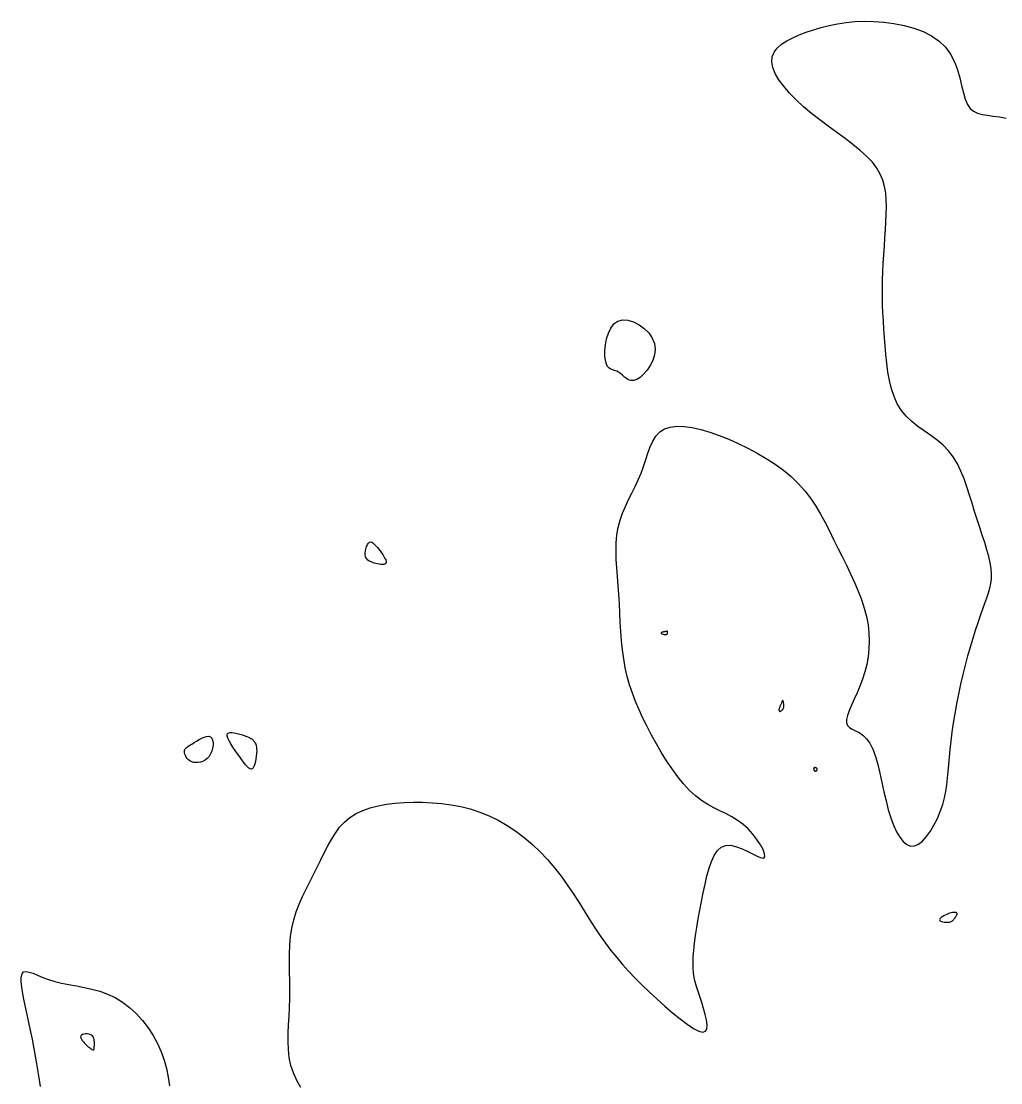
# Model space of a CAD drawing. Extents: x 3040093 to 3056816, y 408076 to 509144.
# Drawn here: x 3047784 to 3047892.1, y 437029.5 to 437146.6 of the extents above; entities that cross this region are included whole.
import ezdxf

# ---------------------------------------------------------------- set-up
doc = ezdxf.new("R2010")
doc.units = 0
doc.layers.add('V-CHAN-CONT-EL17', color=7, linetype='Continuous')

msp = doc.modelspace()

# ---------------------------------------------------------------- linework, layer by layer
at = {"layer": 'V-CHAN-CONT-EL17'}
for points in [[(3047867.19, 437097.76), (3047868.1, 437097.09), (3047868.96, 437096.37), (3047869.75, 437095.61), (3047870.46, 437094.82), (3047871.1, 437093.98), (3047871.68, 437093.12), (3047872.22, 437092.23), (3047872.71, 437091.31), (3047873.19, 437090.38), (3047873.65, 437089.44), (3047874.12, 437088.49), (3047874.59, 437087.54), (3047875.06, 437086.59), (3047875.52, 437085.64), (3047875.96, 437084.69), (3047876.36, 437083.74), (3047876.73, 437082.8), (3047877.04, 437081.86), (3047877.28, 437080.94), (3047877.45, 437080.02), (3047877.55, 437079.12), (3047877.58, 437078.22), (3047877.55, 437077.35), (3047877.45, 437076.48), (3047877.3, 437075.64), (3047877.1, 437074.82), (3047876.85, 437074.02), (3047876.56, 437073.24), (3047876.24, 437072.49), (3047875.92, 437071.79), (3047875.62, 437071.13), (3047875.37, 437070.53), (3047875.17, 437070.01), (3047875.06, 437069.55), (3047875.06, 437069.19), (3047875.18, 437068.91), (3047875.4, 437068.69), (3047875.7, 437068.51), (3047876.06, 437068.32), (3047876.46, 437068.11), (3047876.88, 437067.82), (3047877.28, 437067.44), (3047877.66, 437066.93), (3047877.99, 437066.28), (3047878.28, 437065.49), (3047878.53, 437064.59), (3047878.77, 437063.63), (3047878.99, 437062.62), (3047879.21, 437061.59), (3047879.44, 437060.58), (3047879.69, 437059.6), (3047879.97, 437058.7), (3047880.27, 437057.88), (3047880.6, 437057.16), (3047880.96, 437056.56), (3047881.34, 437056.09), (3047881.73, 437055.76), (3047882.15, 437055.59), (3047882.58, 437055.6), (3047883.02, 437055.79), (3047883.46, 437056.14), (3047883.91, 437056.63), (3047884.33, 437057.23), (3047884.73, 437057.91), (3047885.1, 437058.64), (3047885.42, 437059.4), (3047885.69, 437060.16), (3047885.89, 437060.9), (3047886.05, 437061.62), (3047886.16, 437062.34), (3047886.24, 437063.07), (3047886.31, 437063.81), (3047886.37, 437064.58), (3047886.43, 437065.39), (3047886.51, 437066.26), (3047886.61, 437067.18), (3047886.74, 437068.16), (3047886.89, 437069.17), (3047887.06, 437070.22), (3047887.26, 437071.29), (3047887.47, 437072.37), (3047887.7, 437073.46), (3047887.95, 437074.52), (3047888.21, 437075.57), (3047888.48, 437076.6), (3047888.76, 437077.58), (3047889.04, 437078.53), (3047889.32, 437079.43), (3047889.59, 437080.27), (3047889.86, 437081.05), (3047890.11, 437081.77), (3047890.35, 437082.42), (3047890.56, 437083), (3047890.75, 437083.55), (3047890.9, 437084.07), (3047891.01, 437084.58), (3047891.08, 437085.1), (3047891.09, 437085.65), (3047891.04, 437086.23), (3047890.94, 437086.87), (3047890.78, 437087.57), (3047890.57, 437088.3), (3047890.33, 437089.09), (3047890.06, 437089.9), (3047889.78, 437090.75), (3047889.49, 437091.63), (3047889.21, 437092.52), (3047888.93, 437093.43), (3047888.65, 437094.34), (3047888.36, 437095.25), (3047888.05, 437096.13), (3047887.7, 437096.98), (3047887.31, 437097.79), (3047886.86, 437098.54), (3047886.33, 437099.23), (3047885.73, 437099.84), (3047885.07, 437100.4), (3047884.38, 437100.92), (3047883.66, 437101.42), (3047882.96, 437101.92), (3047882.29, 437102.46), (3047881.67, 437103.03), (3047881.13, 437103.68), (3047880.68, 437104.41), (3047880.32, 437105.21), (3047880.04, 437106.07), (3047879.82, 437106.98), (3047879.65, 437107.92), (3047879.53, 437108.88), (3047879.43, 437109.85), (3047879.35, 437110.81), (3047879.27, 437111.74), (3047879.21, 437112.66), (3047879.15, 437113.57), (3047879.1, 437114.46), (3047879.06, 437115.35), (3047879.04, 437116.25), (3047879.04, 437117.15), (3047879.05, 437118.07), (3047879.08, 437118.99), (3047879.13, 437119.93), (3047879.19, 437120.87), (3047879.25, 437121.81), (3047879.31, 437122.73), (3047879.37, 437123.64), (3047879.42, 437124.51), (3047879.46, 437125.36), (3047879.48, 437126.17), (3047879.46, 437126.94), (3047879.4, 437127.68), (3047879.28, 437128.4), (3047879.08, 437129.09), (3047878.8, 437129.76), (3047878.42, 437130.43), (3047877.93, 437131.08), (3047877.31, 437131.73), (3047876.59, 437132.38), (3047875.78, 437133.04), (3047874.91, 437133.7), (3047873.99, 437134.37), (3047873.06, 437135.05), (3047872.12, 437135.75), (3047871.21, 437136.47), (3047870.34, 437137.2), (3047869.53, 437137.96), (3047868.79, 437138.71), (3047868.15, 437139.46), (3047867.61, 437140.18), (3047867.2, 437140.89), (3047866.93, 437141.55), (3047866.82, 437142.16), (3047866.88, 437142.72), (3047867.09, 437143.23), (3047867.43, 437143.69), (3047867.9, 437144.11), (3047868.47, 437144.48), (3047869.13, 437144.83), (3047869.85, 437145.14), (3047870.63, 437145.44), (3047871.44, 437145.71), (3047872.28, 437145.96), (3047873.15, 437146.18), (3047874.07, 437146.36), (3047875.02, 437146.51), (3047876, 437146.6), (3047877.03, 437146.65), (3047878.09, 437146.63), (3047879.19, 437146.55), (3047880.31, 437146.41), (3047881.42, 437146.19), (3047882.5, 437145.89), (3047883.52, 437145.5), (3047884.46, 437145.03), (3047885.29, 437144.46), (3047886, 437143.79), (3047886.55, 437143.02), (3047886.98, 437142.18), (3047887.31, 437141.29), (3047887.57, 437140.41), (3047887.78, 437139.54), (3047887.98, 437138.74), (3047888.18, 437138.03), (3047888.43, 437137.45), (3047888.74, 437137.01), (3047889.11, 437136.7), (3047889.55, 437136.49), (3047890.06, 437136.35), (3047890.63, 437136.26), (3047891.26, 437136.18), (3047891.95, 437136.08), (3047892.71, 437135.94)], [(3047814.84, 437028.93), (3047814.39, 437029.72), (3047814.02, 437030.54), (3047813.74, 437031.38), (3047813.56, 437032.24), (3047813.46, 437033.12), (3047813.42, 437034.01), (3047813.43, 437034.93), (3047813.47, 437035.85), (3047813.53, 437036.8), (3047813.59, 437037.76), (3047813.63, 437038.73), (3047813.63, 437039.71), (3047813.62, 437040.7), (3047813.59, 437041.7), (3047813.58, 437042.69), (3047813.58, 437043.67), (3047813.61, 437044.64), (3047813.7, 437045.59), (3047813.84, 437046.52), (3047814.05, 437047.43), (3047814.33, 437048.31), (3047814.65, 437049.17), (3047815.02, 437050.01), (3047815.41, 437050.83), (3047815.82, 437051.64), (3047816.23, 437052.45), (3047816.64, 437053.25), (3047817.03, 437054.05), (3047817.41, 437054.83), (3047817.8, 437055.6), (3047818.21, 437056.33), (3047818.65, 437057.02), (3047819.12, 437057.66), (3047819.66, 437058.24), (3047820.26, 437058.74), (3047820.94, 437059.17), (3047821.69, 437059.53), (3047822.5, 437059.82), (3047823.37, 437060.04), (3047824.29, 437060.2), (3047825.24, 437060.32), (3047826.23, 437060.39), (3047827.25, 437060.42), (3047828.28, 437060.42), (3047829.33, 437060.37), (3047830.38, 437060.28), (3047831.44, 437060.14), (3047832.49, 437059.94), (3047833.54, 437059.68), (3047834.58, 437059.34), (3047835.61, 437058.93), (3047836.62, 437058.44), (3047837.6, 437057.87), (3047838.56, 437057.23), (3047839.49, 437056.53), (3047840.39, 437055.77), (3047841.25, 437054.96), (3047842.07, 437054.1), (3047842.84, 437053.2), (3047843.56, 437052.27), (3047844.25, 437051.32), (3047844.9, 437050.36), (3047845.52, 437049.39), (3047846.12, 437048.43), (3047846.71, 437047.49), (3047847.29, 437046.57), (3047847.88, 437045.69), (3047848.47, 437044.85), (3047849.07, 437044.04), (3047849.7, 437043.27), (3047850.35, 437042.51), (3047851.02, 437041.77), (3047851.74, 437041.02), (3047852.49, 437040.27), (3047853.29, 437039.5), (3047854.14, 437038.71), (3047855.01, 437037.93), (3047855.88, 437037.18), (3047856.72, 437036.5), (3047857.5, 437035.91), (3047858.19, 437035.45), (3047858.78, 437035.15), (3047859.23, 437035.04), (3047859.52, 437035.14), (3047859.66, 437035.42), (3047859.69, 437035.85), (3047859.62, 437036.39), (3047859.48, 437037.01), (3047859.3, 437037.67), (3047859.09, 437038.33), (3047858.88, 437038.97), (3047858.69, 437039.55), (3047858.52, 437040.08), (3047858.38, 437040.59), (3047858.27, 437041.09), (3047858.19, 437041.59), (3047858.15, 437042.12), (3047858.13, 437042.7), (3047858.15, 437043.35), (3047858.21, 437044.07), (3047858.29, 437044.86), (3047858.41, 437045.72), (3047858.55, 437046.61), (3047858.71, 437047.55), (3047858.88, 437048.5), (3047859.07, 437049.47), (3047859.26, 437050.43), (3047859.46, 437051.38), (3047859.67, 437052.29), (3047859.9, 437053.14), (3047860.16, 437053.9), (3047860.47, 437054.56), (3047860.83, 437055.09), (3047861.25, 437055.46), (3047861.74, 437055.66), (3047862.31, 437055.67), (3047862.93, 437055.52), (3047863.57, 437055.28), (3047864.19, 437054.98), (3047864.78, 437054.68), (3047865.29, 437054.42), (3047865.69, 437054.27), (3047865.96, 437054.25), (3047866.07, 437054.42), (3047866.03, 437054.74), (3047865.86, 437055.19), (3047865.57, 437055.72), (3047865.19, 437056.31), (3047864.72, 437056.91), (3047864.2, 437057.49), (3047863.62, 437058.01), (3047863.02, 437058.46), (3047862.4, 437058.83), (3047861.76, 437059.17), (3047861.1, 437059.48), (3047860.43, 437059.82), (3047859.76, 437060.18), (3047859.08, 437060.6), (3047858.41, 437061.12), (3047857.74, 437061.73), (3047857.09, 437062.45), (3047856.45, 437063.24), (3047855.82, 437064.1), (3047855.21, 437065), (3047854.63, 437065.94), (3047854.08, 437066.89), (3047853.55, 437067.84), (3047853.05, 437068.78), (3047852.59, 437069.7), (3047852.17, 437070.62), (3047851.78, 437071.53), (3047851.44, 437072.45), (3047851.13, 437073.38), (3047850.87, 437074.31), (3047850.65, 437075.27), (3047850.48, 437076.24), (3047850.35, 437077.24), (3047850.25, 437078.25), (3047850.17, 437079.27), (3047850.1, 437080.29), (3047850.05, 437081.31), (3047850, 437082.33), (3047849.93, 437083.35), (3047849.86, 437084.34), (3047849.78, 437085.33), (3047849.71, 437086.29), (3047849.66, 437087.24), (3047849.64, 437088.16), (3047849.66, 437089.06), (3047849.73, 437089.93), (3047849.87, 437090.76), (3047850.08, 437091.56), (3047850.35, 437092.34), (3047850.66, 437093.09), (3047851.01, 437093.83), (3047851.37, 437094.56), (3047851.73, 437095.28), (3047852.08, 437096.01), (3047852.39, 437096.75), (3047852.66, 437097.5), (3047852.91, 437098.25), (3047853.15, 437098.98), (3047853.41, 437099.67), (3047853.7, 437100.29), (3047854.04, 437100.84), (3047854.46, 437101.3), (3047854.98, 437101.64), (3047855.6, 437101.85), (3047856.33, 437101.93), (3047857.15, 437101.91), (3047858.04, 437101.78), (3047858.99, 437101.56), (3047859.99, 437101.27), (3047861.02, 437100.91), (3047862.07, 437100.49), (3047863.13, 437100.03), (3047864.18, 437099.53), (3047865.21, 437098.98), (3047866.22, 437098.39), (3047867.19, 437097.76)], [(3047786.1, 437029.05), (3047785.95, 437029.99), (3047785.8, 437030.89), (3047785.66, 437031.76), (3047785.51, 437032.61), (3047785.36, 437033.44), (3047785.21, 437034.26), (3047785.04, 437035.09), (3047784.86, 437035.94), (3047784.67, 437036.8), (3047784.48, 437037.67), (3047784.3, 437038.5), (3047784.15, 437039.29), (3047784.03, 437040.01), (3047783.97, 437040.63), (3047783.97, 437041.13), (3047784.06, 437041.49), (3047784.23, 437041.69), (3047784.5, 437041.74), (3047784.85, 437041.68), (3047785.28, 437041.54), (3047785.78, 437041.33), (3047786.35, 437041.09), (3047786.99, 437040.85), (3047787.68, 437040.62), (3047788.43, 437040.44), (3047789.23, 437040.29), (3047790.05, 437040.14), (3047790.9, 437039.98), (3047791.77, 437039.8), (3047792.63, 437039.56), (3047793.49, 437039.25), (3047794.33, 437038.86), (3047795.14, 437038.36), (3047795.92, 437037.77), (3047796.66, 437037.09), (3047797.34, 437036.34), (3047797.97, 437035.53), (3047798.53, 437034.68), (3047799.02, 437033.79), (3047799.43, 437032.88), (3047799.75, 437031.96), (3047800, 437031.02), (3047800.19, 437030.08), (3047800.33, 437029.13)]]:
    msp.add_lwpolyline(points, dxfattribs=at)
for points in [[(3047850.37, 437113.68), (3047850.95, 437113.64), (3047851.57, 437113.45), (3047852.18, 437113.14), (3047852.75, 437112.73), (3047853.24, 437112.23), (3047853.63, 437111.67), (3047853.87, 437111.06), (3047853.95, 437110.44), (3047853.88, 437109.81), (3047853.69, 437109.2), (3047853.41, 437108.63), (3047853.07, 437108.11), (3047852.68, 437107.67), (3047852.29, 437107.32), (3047851.92, 437107.08), (3047851.58, 437106.97), (3047851.28, 437106.97), (3047851.02, 437107.05), (3047850.77, 437107.19), (3047850.55, 437107.37), (3047850.34, 437107.57), (3047850.13, 437107.75), (3047849.92, 437107.91), (3047849.7, 437108.01), (3047849.47, 437108.09), (3047849.25, 437108.15), (3047849.05, 437108.23), (3047848.86, 437108.35), (3047848.69, 437108.53), (3047848.56, 437108.8), (3047848.46, 437109.18), (3047848.41, 437109.68), (3047848.41, 437110.28), (3047848.47, 437110.92), (3047848.59, 437111.58), (3047848.78, 437112.22), (3047849.05, 437112.78), (3047849.4, 437113.24), (3047849.84, 437113.55)], [(3047822.01, 437087.45), (3047821.97, 437087.57), (3047821.95, 437087.69), (3047821.94, 437087.82), (3047821.95, 437087.95), (3047821.96, 437088.09), (3047821.99, 437088.23), (3047822.02, 437088.37), (3047822.06, 437088.51), (3047822.1, 437088.65), (3047822.15, 437088.78), (3047822.2, 437088.89), (3047822.27, 437088.99), (3047822.33, 437089.07), (3047822.41, 437089.13), (3047822.49, 437089.16), (3047822.58, 437089.15), (3047822.68, 437089.12), (3047822.79, 437089.06), (3047822.9, 437088.97), (3047823.02, 437088.85), (3047823.15, 437088.71), (3047823.28, 437088.55), (3047823.43, 437088.37), (3047823.58, 437088.18), (3047823.73, 437087.97), (3047823.88, 437087.76), (3047824.01, 437087.55), (3047824.12, 437087.35), (3047824.21, 437087.17), (3047824.25, 437087), (3047824.26, 437086.87), (3047824.21, 437086.78), (3047824.12, 437086.71), (3047824, 437086.68), (3047823.85, 437086.67), (3047823.67, 437086.68), (3047823.49, 437086.7), (3047823.3, 437086.74), (3047823.11, 437086.78), (3047822.93, 437086.83), (3047822.77, 437086.89), (3047822.61, 437086.95), (3047822.47, 437087.01), (3047822.35, 437087.08), (3047822.23, 437087.16), (3047822.14, 437087.25), (3047822.07, 437087.35)], [(3047855.12, 437078.93), (3047855.16, 437078.93), (3047855.2, 437078.94), (3047855.23, 437078.96), (3047855.26, 437078.98), (3047855.28, 437079), (3047855.29, 437079.03), (3047855.3, 437079.06), (3047855.31, 437079.1), (3047855.32, 437079.13), (3047855.32, 437079.16), (3047855.32, 437079.2), (3047855.32, 437079.23), (3047855.32, 437079.26), (3047855.31, 437079.28), (3047855.29, 437079.3), (3047855.28, 437079.31), (3047855.25, 437079.31), (3047855.23, 437079.31), (3047855.19, 437079.3), (3047855.16, 437079.29), (3047855.11, 437079.28), (3047855.06, 437079.27), (3047855, 437079.25), (3047854.94, 437079.24), (3047854.87, 437079.22), (3047854.8, 437079.21), (3047854.73, 437079.19), (3047854.68, 437079.17), (3047854.64, 437079.15), (3047854.61, 437079.12), (3047854.6, 437079.1), (3047854.62, 437079.07), (3047854.66, 437079.05), (3047854.71, 437079.02), (3047854.78, 437078.99), (3047854.85, 437078.97), (3047854.92, 437078.95), (3047855, 437078.94), (3047855.06, 437078.93)], [(3047867.75, 437070.46), (3047867.79, 437070.47), (3047867.83, 437070.48), (3047867.87, 437070.51), (3047867.91, 437070.54), (3047867.95, 437070.58), (3047867.99, 437070.61), (3047868.03, 437070.66), (3047868.06, 437070.7), (3047868.09, 437070.75), (3047868.11, 437070.8), (3047868.13, 437070.86), (3047868.14, 437070.92), (3047868.15, 437070.98), (3047868.15, 437071.05), (3047868.15, 437071.13), (3047868.15, 437071.21), (3047868.14, 437071.3), (3047868.13, 437071.38), (3047868.12, 437071.46), (3047868.1, 437071.54), (3047868.08, 437071.59), (3047868.06, 437071.64), (3047868.04, 437071.66), (3047868.02, 437071.65), (3047867.99, 437071.62), (3047867.96, 437071.58), (3047867.94, 437071.52), (3047867.91, 437071.45), (3047867.88, 437071.38), (3047867.85, 437071.3), (3047867.82, 437071.22), (3047867.79, 437071.15), (3047867.76, 437071.08), (3047867.73, 437071.02), (3047867.71, 437070.95), (3047867.68, 437070.89), (3047867.66, 437070.84), (3047867.64, 437070.78), (3047867.63, 437070.73), (3047867.62, 437070.68), (3047867.62, 437070.63), (3047867.62, 437070.59), (3047867.63, 437070.55), (3047867.64, 437070.51), (3047867.66, 437070.48), (3047867.69, 437070.47), (3047867.71, 437070.46)], [(3047802.59, 437064.99), (3047802.43, 437065.12), (3047802.29, 437065.26), (3047802.18, 437065.42), (3047802.1, 437065.58), (3047802.04, 437065.74), (3047802, 437065.89), (3047801.99, 437066.02), (3047801.99, 437066.14), (3047802.02, 437066.24), (3047802.08, 437066.33), (3047802.16, 437066.42), (3047802.27, 437066.51), (3047802.41, 437066.61), (3047802.59, 437066.72), (3047802.8, 437066.85), (3047803.04, 437067.01), (3047803.31, 437067.18), (3047803.6, 437067.35), (3047803.89, 437067.5), (3047804.17, 437067.62), (3047804.43, 437067.69), (3047804.67, 437067.71), (3047804.86, 437067.65), (3047805, 437067.5), (3047805.09, 437067.29), (3047805.14, 437067.02), (3047805.14, 437066.72), (3047805.09, 437066.39), (3047805, 437066.07), (3047804.87, 437065.76), (3047804.71, 437065.48), (3047804.5, 437065.25), (3047804.28, 437065.08), (3047804.03, 437064.94), (3047803.77, 437064.85), (3047803.51, 437064.81), (3047803.25, 437064.8), (3047803.01, 437064.83), (3047802.79, 437064.9)], [(3047807.85, 437065.78), (3047807.59, 437066.15), (3047807.34, 437066.51), (3047807.11, 437066.86), (3047806.92, 437067.2), (3047806.78, 437067.49), (3047806.71, 437067.74), (3047806.71, 437067.93), (3047806.81, 437068.05), (3047806.98, 437068.11), (3047807.22, 437068.12), (3047807.49, 437068.09), (3047807.79, 437068.02), (3047808.1, 437067.94), (3047808.39, 437067.85), (3047808.66, 437067.76), (3047808.88, 437067.67), (3047809.06, 437067.6), (3047809.21, 437067.53), (3047809.32, 437067.47), (3047809.42, 437067.41), (3047809.49, 437067.34), (3047809.56, 437067.28), (3047809.62, 437067.21), (3047809.68, 437067.13), (3047809.74, 437067.04), (3047809.8, 437066.94), (3047809.85, 437066.82), (3047809.89, 437066.67), (3047809.93, 437066.5), (3047809.95, 437066.3), (3047809.96, 437066.07), (3047809.95, 437065.81), (3047809.92, 437065.52), (3047809.88, 437065.22), (3047809.83, 437064.93), (3047809.76, 437064.66), (3047809.68, 437064.43), (3047809.58, 437064.24), (3047809.47, 437064.12), (3047809.35, 437064.08), (3047809.22, 437064.11), (3047809.08, 437064.2), (3047808.92, 437064.36), (3047808.74, 437064.57), (3047808.54, 437064.82), (3047808.33, 437065.11), (3047808.1, 437065.43)], [(3047871.75, 437064.2), (3047871.71, 437064.22), (3047871.67, 437064.23), (3047871.62, 437064.24), (3047871.58, 437064.25), (3047871.53, 437064.25), (3047871.5, 437064.24), (3047871.47, 437064.22), (3047871.45, 437064.18), (3047871.44, 437064.15), (3047871.45, 437064.1), (3047871.46, 437064.06), (3047871.47, 437064.01), (3047871.49, 437063.97), (3047871.52, 437063.93), (3047871.55, 437063.9), (3047871.58, 437063.88), (3047871.61, 437063.87), (3047871.64, 437063.86), (3047871.67, 437063.86), (3047871.7, 437063.87), (3047871.73, 437063.89), (3047871.76, 437063.91), (3047871.78, 437063.93), (3047871.8, 437063.96), (3047871.82, 437063.98), (3047871.83, 437064.02), (3047871.84, 437064.05), (3047871.84, 437064.08), (3047871.83, 437064.11), (3047871.81, 437064.14), (3047871.79, 437064.17)], [(3047886.96, 437047.54), (3047886.99, 437047.58), (3047887.02, 437047.61), (3047887.04, 437047.65), (3047887.06, 437047.68), (3047887.09, 437047.72), (3047887.12, 437047.76), (3047887.15, 437047.81), (3047887.18, 437047.86), (3047887.21, 437047.91), (3047887.24, 437047.97), (3047887.27, 437048.03), (3047887.28, 437048.08), (3047887.29, 437048.13), (3047887.27, 437048.18), (3047887.24, 437048.22), (3047887.18, 437048.24), (3047887.1, 437048.26), (3047887.01, 437048.27), (3047886.89, 437048.26), (3047886.76, 437048.24), (3047886.62, 437048.21), (3047886.46, 437048.17), (3047886.3, 437048.11), (3047886.13, 437048.05), (3047885.96, 437047.97), (3047885.8, 437047.88), (3047885.65, 437047.79), (3047885.52, 437047.7), (3047885.42, 437047.6), (3047885.36, 437047.52), (3047885.35, 437047.43), (3047885.38, 437047.36), (3047885.45, 437047.3), (3047885.56, 437047.25), (3047885.7, 437047.22), (3047885.85, 437047.19), (3047886, 437047.17), (3047886.16, 437047.17), (3047886.3, 437047.17), (3047886.43, 437047.2), (3047886.54, 437047.23), (3047886.63, 437047.26), (3047886.71, 437047.31), (3047886.78, 437047.35), (3047886.84, 437047.4), (3047886.88, 437047.45), (3047886.92, 437047.5)], [(3047791.37, 437033.44), (3047791.49, 437033.34), (3047791.59, 437033.26), (3047791.69, 437033.19), (3047791.77, 437033.14), (3047791.84, 437033.11), (3047791.9, 437033.1), (3047791.94, 437033.1), (3047791.98, 437033.12), (3047792, 437033.15), (3047792.02, 437033.2), (3047792.03, 437033.27), (3047792.03, 437033.35), (3047792.03, 437033.45), (3047792.04, 437033.56), (3047792.04, 437033.68), (3047792.04, 437033.82), (3047792.04, 437033.96), (3047792.03, 437034.1), (3047792.02, 437034.25), (3047791.98, 437034.39), (3047791.92, 437034.51), (3047791.84, 437034.62), (3047791.73, 437034.72), (3047791.58, 437034.79), (3047791.42, 437034.83), (3047791.23, 437034.85), (3047791.05, 437034.85), (3047790.88, 437034.83), (3047790.73, 437034.79), (3047790.61, 437034.72), (3047790.54, 437034.63), (3047790.52, 437034.52), (3047790.54, 437034.4), (3047790.61, 437034.26), (3047790.71, 437034.11), (3047790.83, 437033.97), (3047790.96, 437033.82), (3047791.1, 437033.68), (3047791.24, 437033.55)]]:
    msp.add_lwpolyline(points, close=True, dxfattribs=at)

doc.saveas('drawing.dxf')
